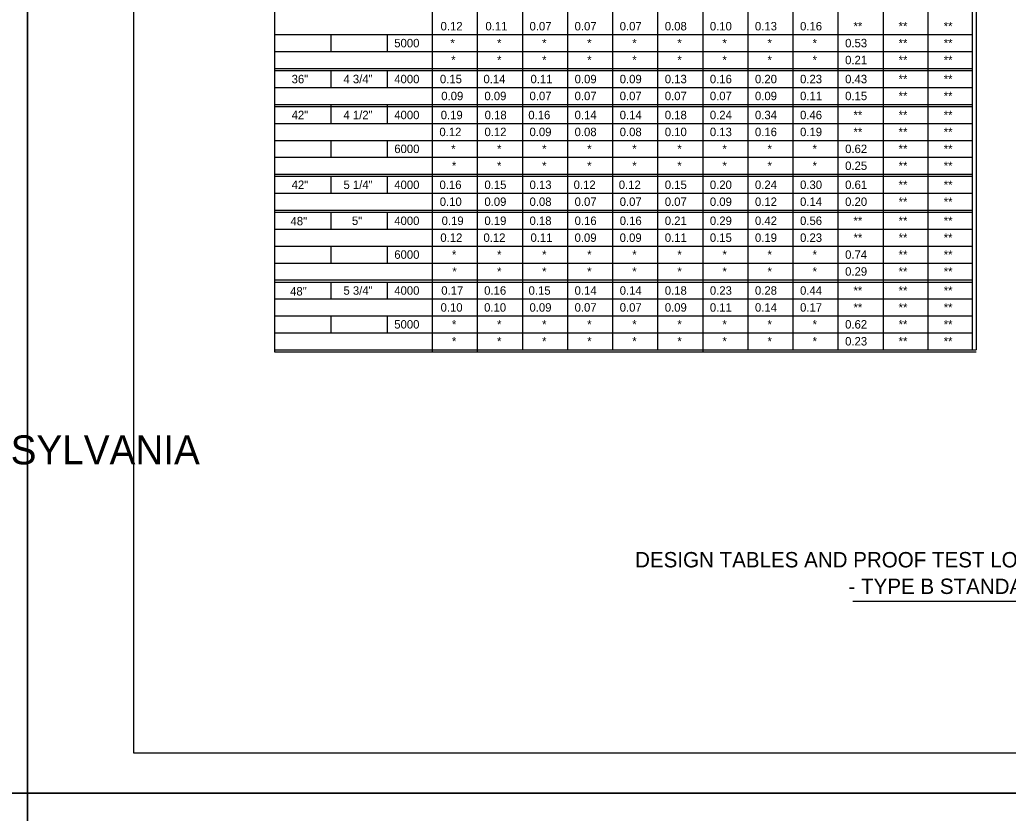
# Model space of a CAD drawing. Extents: x -22562 to -18409, y 3991 to 7171.
# Drawn here: x -20387.7 to -20016.8, y 4577.9 to 4875.5 of the extents above; entities that cross this region are included whole.
import ezdxf

# ---------------------------------------------------------------- set-up
doc = ezdxf.new("R2010")
doc.units = 0
for name, color, linetype in [('1', 7, 'Continuous'), ('2', 7, 'Continuous'), ('3', 7, 'Continuous'), ('4', 7, 'Continuous'), ('PLT-BNDY', 7, 'Continuous')]:
    doc.layers.add(name, color=color, linetype=linetype)

msp = doc.modelspace()

# ---------------------------------------------------------------- linework, layer by layer
at = {"layer": '2'}
for p, q in [((-20344.85, 4600.37), (-20344.85, 5164.37)), ((-20028.86, 5114.26), (-20028.86, 4751.73)), ((-20046.84, 5099.19), (-20046.95, 4751.73)), ((-20030.3, 5099.19), (-20030.3, 4751.73)), ((-20292.18, 4882.61), (-20292.18, 4750.94)), ((-20232.96, 4883.41), (-20232.96, 4750.94)), ((-20216.04, 4882.62), (-20216.04, 4750.94)), ((-20199.12, 4882.62), (-20199.12, 4751.73)), ((-20182.2, 4882.62), (-20182.2, 4751.73)), ((-20165.28, 4882.62), (-20165.28, 4751.73)), ((-20148.36, 4882.62), (-20148.36, 4751.73)), ((-20131.44, 4882.62), (-20131.44, 4750.94)), ((-20114.53, 4882.62), (-20114.53, 4751.73)), ((-20097.61, 4882.62), (-20097.61, 4751.73)), ((-20080.69, 4882.62), (-20080.69, 4751.73)), ((-20063.77, 4882.62), (-20063.77, 4751.73)), ((-20030.3, 4882.62), (-20030.3, 4751.73)), ((-20292.18, 4869.93), (-20030.3, 4869.93)), ((-20271.03, 4869.93), (-20271.03, 4863.58)), ((-20271.03, 4869.93), (-20271.03, 4863.58)), ((-20249.88, 4869.93), (-20249.88, 4863.58)), ((-20292.18, 4863.58), (-20030.3, 4863.58)), ((-20292.18, 4857.24), (-20030.3, 4857.24)), ((-20292.18, 4857.24), (-20030.3, 4857.24)), ((-20292.18, 4856.44), (-20030.3, 4856.44)), ((-20271.03, 4856.44), (-20271.03, 4850.1)), ((-20249.88, 4856.44), (-20249.88, 4850.1)), ((-20292.18, 4850.1), (-20030.3, 4850.1)), ((-20292.18, 4843.75), (-20030.3, 4843.75)), ((-20292.18, 4843.75), (-20030.3, 4843.75)), ((-20292.18, 4842.96), (-20030.3, 4842.96)), ((-20271.03, 4843.75), (-20271.03, 4836.61)), ((-20249.88, 4843.75), (-20249.88, 4836.61)), ((-20292.18, 4836.61), (-20030.3, 4836.61)), ((-20292.18, 4830.27), (-20030.3, 4830.27)), ((-20271.03, 4830.27), (-20271.03, 4823.92)), ((-20249.88, 4830.27), (-20249.88, 4823.92)), ((-20292.18, 4823.92), (-20030.3, 4823.92)), ((-20292.18, 4817.57), (-20030.3, 4817.57)), ((-20292.18, 4817.57), (-20030.3, 4817.57)), ((-20292.18, 4816.78), (-20030.3, 4816.78)), ((-20271.03, 4816.78), (-20271.03, 4810.43)), ((-20249.88, 4816.78), (-20249.88, 4810.43)), ((-20292.18, 4810.43), (-20030.3, 4810.43)), ((-20292.18, 4804.09), (-20030.3, 4804.09)), ((-20292.18, 4804.09), (-20030.3, 4804.09)), ((-20292.18, 4803.29), (-20030.3, 4803.29)), ((-20271.03, 4803.29), (-20271.03, 4796.95)), ((-20249.88, 4803.29), (-20249.88, 4796.95)), ((-20292.18, 4796.95), (-20030.3, 4796.95)), ((-20292.18, 4790.6), (-20030.3, 4790.6)), ((-20271.03, 4790.6), (-20271.03, 4784.26)), ((-20249.88, 4790.6), (-20249.88, 4784.26)), ((-20292.18, 4784.26), (-20030.3, 4784.26)), ((-20292.18, 4777.91), (-20030.3, 4777.91)), ((-20292.18, 4777.91), (-20030.3, 4777.91)), ((-20292.18, 4777.12), (-20030.3, 4777.12)), ((-20271.03, 4777.12), (-20271.03, 4770.77)), ((-20249.88, 4777.12), (-20249.88, 4770.77)), ((-20292.18, 4770.77), (-20030.3, 4770.77)), ((-20292.18, 4764.42), (-20030.3, 4764.42)), ((-20271.03, 4764.42), (-20271.03, 4758.08)), ((-20249.88, 4764.42), (-20249.88, 4758.08)), ((-20292.18, 4758.08), (-20030.3, 4758.08)), ((-20292.18, 4751.73), (-20028.86, 4751.73)), ((-20292.18, 4751.73), (-20030.3, 4751.73)), ((-20292.18, 4750.94), (-20028.86, 4750.94)), ((-20075.15, 4657.41), (-19903.38, 4657.41)), ((-19558.85, 4600.37), (-20344.85, 4600.37))]:
    msp.add_line(p, q, dxfattribs=at)
at = {"layer": 'PLT-BNDY'}
for points in [[(-21225.85, 5179.37), (-20384.85, 5179.37), (-20384.85, 4585.37), (-21225.85, 4585.37)], [(-20384.85, 5179.37), (-19543.85, 5179.37), (-19543.85, 4585.37), (-20384.85, 4585.37)], [(-21225.85, 4585.37), (-20384.85, 4585.37), (-20384.85, 3991.37), (-21225.85, 3991.37)], [(-20384.85, 4585.37), (-19543.85, 4585.37), (-19543.85, 3991.37), (-20384.85, 3991.37)]]:
    msp.add_lwpolyline(points, close=True, dxfattribs=at)

# ---------------------------------------------------------------- texts
at = {"layer": '1'}
for s, height, p in [('36"', 3.172, (-20285.69, 4851.68)), ('42"', 3.172, (-20285.69, 4838.2)), ('42"', 3.172, (-20285.69, 4812.02)), ('48" ', 3.172, (-20286.11, 4798.39)), ('48" ', 3.172, (-20286.26, 4772.07)), ('DESIGN TABLES AND PROOF TEST LOAD TABLE FOR CIRCULAR PIPES', 5.7669, (-20156.81, 4670.08)), ('- TYPE B STANDARD INSTALLATION', 5.7669, (-20076.73, 4660.11))]:
    msp.add_text(s, height=height, dxfattribs=at).set_placement(p)
at = {"layer": '2'}
msp.add_text('COMMONWEALTH OF PENNSYLVANIA', height=10.8525, dxfattribs=at).set_placement((-20587.85, 4708.74))
at = {"layer": '3'}
for s, height, p in [('0.12', 3.172, (-20229.8, 4871.51)), ('0.11', 3.172, (-20212.98, 4871.51)), ('0.07', 3.173, (-20196.42, 4871.51)), ('0.07', 3.173, (-20179.51, 4871.51)), ('0.07', 3.173, (-20162.59, 4871.51)), ('0.08', 3.173, (-20145.67, 4871.51)), ('0.10', 3.173, (-20128.75, 4871.51)), ('0.13', 3.173, (-20111.83, 4871.51)), ('0.16', 3.173, (-20094.91, 4871.51)), ('**', 3.173, (-20074.85, 4871.51)), ('**', 3.173, (-20057.93, 4871.51)), ('**', 3.173, (-20041.01, 4871.51)), ('*', 3.17, (-20226.12, 4865.17)), ('*', 3.17, (-20208.62, 4865.17)), ('*', 3.17, (-20191.71, 4865.17)), ('*', 3.17, (-20174.79, 4865.17)), ('*', 3.17, (-20157.87, 4865.17)), ('*', 3.17, (-20140.95, 4865.17)), ('*', 3.17, (-20124.03, 4865.17)), ('*', 3.17, (-20107.11, 4865.17)), ('*', 3.17, (-20090.2, 4865.17)), ('0.53', 3.173, (-20078, 4865.17)), ('**', 3.173, (-20057.93, 4865.17)), ('**', 3.173, (-20041.01, 4865.17)), ('*', 3.17, (-20225.83, 4858.82)), ('*', 3.17, (-20208.62, 4858.82)), ('*', 3.17, (-20191.71, 4858.82)), ('*', 3.17, (-20174.79, 4858.82)), ('*', 3.17, (-20157.87, 4858.82)), ('*', 3.17, (-20140.95, 4858.82)), ('*', 3.17, (-20124.03, 4858.82)), ('*', 3.17, (-20107.11, 4858.82)), ('*', 3.17, (-20090.2, 4858.82)), ('0.21', 3.173, (-20078, 4858.82)), ('**', 3.173, (-20057.93, 4858.82)), ('**', 3.173, (-20041.01, 4858.82)), ('0.11', 3.172, (-20196.06, 4851.68)), ('0.09', 3.173, (-20179.5, 4851.68)), ('0.09', 3.173, (-20162.58, 4851.68)), ('0.13', 3.173, (-20145.67, 4851.68)), ('0.16', 3.173, (-20128.75, 4851.68)), ('0.20', 3.173, (-20111.83, 4851.68)), ('0.23', 3.173, (-20094.91, 4851.68)), ('0.43', 3.173, (-20078, 4851.68)), ('**', 3.173, (-20057.93, 4851.68)), ('**', 3.173, (-20041.01, 4851.68)), ('0.07', 3.173, (-20196.42, 4845.34)), ('0.07', 3.173, (-20179.51, 4845.34)), ('0.07', 3.173, (-20162.59, 4845.34)), ('0.07', 3.173, (-20145.67, 4845.34)), ('0.07', 3.173, (-20128.75, 4845.34)), ('0.09', 3.173, (-20111.83, 4845.34)), ('0.11', 3.173, (-20094.91, 4845.34)), ('0.15', 3.173, (-20078, 4845.34)), ('**', 3.173, (-20057.93, 4845.34)), ('**', 3.173, (-20041.01, 4845.34)), ('0.19', 3.172, (-20229.75, 4838.2)), ('0.18', 3.172, (-20213.26, 4838.2)), ('0.16', 3.172, (-20196.87, 4838.2)), ('0.14', 3.173, (-20179.51, 4838.2)), ('0.14', 3.173, (-20162.59, 4838.2)), ('0.18', 3.173, (-20145.67, 4838.2)), ('0.24', 3.173, (-20128.75, 4838.2)), ('0.34', 3.173, (-20111.83, 4838.2)), ('0.46', 3.173, (-20094.91, 4838.2)), ('**', 3.173, (-20074.85, 4838.2)), ('**', 3.173, (-20057.93, 4838.2)), ('**', 3.173, (-20041.01, 4838.2)), ('0.12', 3.172, (-20230.25, 4831.85)), ('0.12', 3.172, (-20213.33, 4831.85)), ('0.09', 3.172, (-20196.44, 4831.85)), ('0.08', 3.172, (-20179.51, 4831.85)), ('0.08', 3.172, (-20162.59, 4831.85)), ('0.10', 3.173, (-20145.67, 4831.85)), ('0.13', 3.173, (-20128.75, 4831.85)), ('0.16', 3.173, (-20111.83, 4831.85)), ('0.19', 3.173, (-20094.91, 4831.85)), ('**', 3.173, (-20074.85, 4831.85)), ('**', 3.173, (-20057.93, 4831.85)), ('**', 3.173, (-20041.01, 4831.85)), ('*', 3.17, (-20225.83, 4825.5)), ('*', 3.17, (-20208.62, 4825.5)), ('*', 3.17, (-20174.79, 4825.5)), ('*', 3.17, (-20157.87, 4825.5)), ('*', 3.17, (-20140.95, 4825.5)), ('*', 3.17, (-20124.03, 4825.5)), ('*', 3.17, (-20107.11, 4825.5)), ('*', 3.17, (-20090.2, 4825.5)), ('0.62', 3.173, (-20078, 4825.5)), ('**', 3.173, (-20057.93, 4825.5)), ('**', 3.173, (-20041.01, 4825.5)), ('*', 3.17, (-20225.54, 4819.16)), ('*', 3.17, (-20208.62, 4819.16)), ('*', 3.17, (-20174.79, 4819.16)), ('*', 3.17, (-20157.87, 4819.16)), ('*', 3.17, (-20140.95, 4819.16)), ('*', 3.17, (-20124.03, 4819.16)), ('*', 3.17, (-20107.11, 4819.16)), ('*', 3.17, (-20090.2, 4819.16)), ('0.25', 3.173, (-20078, 4819.16)), ('**', 3.173, (-20057.93, 4819.16)), ('**', 3.173, (-20041.01, 4819.16)), ('0.13', 3.172, (-20196.41, 4812.02)), ('0.12', 3.172, (-20179.87, 4812.02)), ('0.12', 3.172, (-20162.94, 4812.02)), ('0.15', 3.173, (-20145.67, 4812.02)), ('0.20', 3.173, (-20128.75, 4812.02)), ('0.24', 3.173, (-20111.83, 4812.02)), ('0.30', 3.173, (-20094.91, 4812.02)), ('0.61', 3.173, (-20078, 4812.02)), ('**', 3.173, (-20057.93, 4812.02)), ('**', 3.173, (-20041.01, 4812.02)), ('0.08', 3.172, (-20196.42, 4805.68)), ('0.07', 3.173, (-20179.51, 4805.68)), ('0.07', 3.173, (-20162.59, 4805.68)), ('0.07', 3.173, (-20145.67, 4805.67)), ('0.09', 3.173, (-20128.75, 4805.67)), ('0.12', 3.173, (-20111.83, 4805.67)), ('0.14', 3.173, (-20094.91, 4805.67)), ('0.20', 3.173, (-20078, 4805.67)), ('**', 3.173, (-20057.93, 4805.67)), ('**', 3.173, (-20041.01, 4805.67)), ('0.19', 3.172, (-20229.4, 4798.53)), ('0.19', 3.172, (-20213.36, 4798.53)), ('0.16', 3.171, (-20179.5, 4798.53)), ('0.16', 3.171, (-20162.58, 4798.53)), ('0.21', 3.173, (-20145.67, 4798.53)), ('0.29', 3.173, (-20128.75, 4798.53)), ('0.42', 3.173, (-20111.83, 4798.53)), ('0.56', 3.173, (-20094.91, 4798.53)), ('**', 3.173, (-20074.85, 4798.53)), ('**', 3.173, (-20057.93, 4798.53)), ('**', 3.173, (-20041.01, 4798.53)), ('0.12', 3.172, (-20229.89, 4792.19)), ('0.12', 3.172, (-20213.71, 4792.19)), ('0.11', 3.172, (-20196.06, 4792.19)), ('0.11', 3.173, (-20145.67, 4792.19)), ('0.15', 3.173, (-20128.75, 4792.19)), ('0.19', 3.173, (-20111.83, 4792.19)), ('0.23', 3.173, (-20094.91, 4792.19)), ('**', 3.173, (-20074.85, 4792.19)), ('**', 3.173, (-20057.93, 4792.19)), ('**', 3.173, (-20041.01, 4792.19)), ('*', 3.17, (-20225.54, 4785.84)), ('*', 3.17, (-20208.62, 4785.84)), ('*', 3.17, (-20191.71, 4785.84)), ('*', 3.17, (-20174.79, 4785.84)), ('*', 3.17, (-20157.87, 4785.84)), ('*', 3.17, (-20140.95, 4785.84)), ('*', 3.17, (-20124.03, 4785.84)), ('*', 3.17, (-20107.11, 4785.84)), ('*', 3.17, (-20090.2, 4785.84)), ('0.74', 3.173, (-20078, 4785.84)), ('**', 3.173, (-20057.93, 4785.84)), ('**', 3.173, (-20041.01, 4785.84)), ('*', 3.17, (-20225.39, 4779.5)), ('*', 3.17, (-20208.62, 4779.5)), ('*', 3.17, (-20191.71, 4779.5)), ('*', 3.17, (-20174.79, 4779.5)), ('*', 3.17, (-20157.87, 4779.5)), ('*', 3.17, (-20140.95, 4779.5)), ('*', 3.17, (-20124.03, 4779.5)), ('*', 3.17, (-20107.11, 4779.5)), ('*', 3.17, (-20090.2, 4779.5)), ('0.29', 3.173, (-20078, 4779.5)), ('**', 3.173, (-20057.93, 4779.5)), ('**', 3.173, (-20041.01, 4779.5)), ('0.17', 3.172, (-20229.53, 4772.36)), ('0.16', 3.172, (-20213.44, 4772.36)), ('0.15', 3.172, (-20196.78, 4772.36)), ('0.14', 3.173, (-20179.51, 4772.36)), ('0.14', 3.173, (-20162.59, 4772.36)), ('0.18', 3.173, (-20145.67, 4772.36)), ('0.23', 3.173, (-20128.75, 4772.36)), ('0.28', 3.173, (-20111.83, 4772.36)), ('0.44', 3.173, (-20094.91, 4772.36)), ('**', 3.173, (-20074.85, 4772.36)), ('**', 3.173, (-20057.93, 4772.36)), ('**', 3.173, (-20041.01, 4772.36)), ('0.10', 3.172, (-20229.8, 4766.01)), ('0.10', 3.172, (-20213.47, 4766.01)), ('0.09', 3.172, (-20196.44, 4766.01)), ('0.07', 3.173, (-20179.51, 4766.01)), ('0.07', 3.173, (-20162.59, 4766.01)), ('0.09', 3.173, (-20145.67, 4766.01)), ('0.11', 3.173, (-20128.75, 4766.01)), ('0.14', 3.173, (-20111.83, 4766.01)), ('0.17', 3.173, (-20094.91, 4766.01)), ('**', 3.173, (-20074.85, 4766.01)), ('**', 3.173, (-20057.93, 4766.01)), ('**', 3.173, (-20041.01, 4766.01)), ('*', 3.17, (-20225.54, 4759.67)), ('*', 3.17, (-20208.62, 4759.67)), ('*', 3.17, (-20191.71, 4759.67)), ('*', 3.17, (-20174.79, 4759.67)), ('*', 3.17, (-20157.87, 4759.67)), ('*', 3.17, (-20140.95, 4759.67)), ('*', 3.17, (-20124.03, 4759.67)), ('*', 3.17, (-20107.11, 4759.67)), ('*', 3.17, (-20090.2, 4759.67)), ('0.62', 3.173, (-20078, 4759.67)), ('**', 3.173, (-20057.93, 4759.67)), ('**', 3.173, (-20041.01, 4759.67)), ('*', 3.17, (-20225.54, 4753.32)), ('*', 3.17, (-20208.62, 4753.32)), ('*', 3.17, (-20191.71, 4753.32)), ('*', 3.17, (-20174.79, 4753.32)), ('*', 3.17, (-20157.87, 4753.32)), ('*', 3.17, (-20140.95, 4753.32)), ('*', 3.17, (-20124.03, 4753.32)), ('*', 3.17, (-20107.11, 4753.32)), ('*', 3.17, (-20090.2, 4753.32)), ('0.23', 3.173, (-20078, 4753.32)), ('**', 3.173, (-20057.93, 4753.32)), ('**', 3.173, (-20041.01, 4753.32))]:
    msp.add_text(s, height=height, dxfattribs=at).set_placement(p)
for s, height, rotation, p in [('0.15', 3.172, 0.0825, (-20230.04, 4851.68)), ('0.14', 3.172, 0.0825, (-20213.71, 4851.68)), ('0.09', 3.172, 0.0525, (-20229.54, 4845.33)), ('0.09', 3.172, 0.0525, (-20213.36, 4845.33)), ('*', 3.17, 0.075, (-20191.71, 4825.5)), ('*', 3.17, 0.0525, (-20191.71, 4819.16)), ('0.16', 3.172, 0.0975, (-20230.2, 4812.01)), ('0.15', 3.172, 0.0975, (-20213.35, 4812.01)), ('0.10', 3.172, 0.06, (-20230.11, 4805.67)), ('0.09', 3.172, 0.06, (-20213.36, 4805.67)), ('0.18', 3.172, 0.0975, (-20196.42, 4798.53)), ('0.09', 3.172, 0.06, (-20179.52, 4792.18)), ('0.09', 3.174, 0.06, (-20162.6, 4792.18))]:
    msp.add_text(s, height=height, rotation=rotation, dxfattribs=at).set_placement(p)
at = {"layer": '4'}
for s, height, p in [('5000', 3.173, (-20247.18, 4865.17)), ('4 3/4"', 3.171, (-20266.24, 4851.68)), ('4000', 3.173, (-20247.18, 4851.68)), ('4 1/2"', 3.171, (-20266.24, 4838.2)), ('4000', 3.173, (-20247.18, 4838.2)), ('6000', 3.173, (-20247.18, 4825.5)), ('5 1/4"', 3.171, (-20266.24, 4812.02)), ('4000', 3.173, (-20247.18, 4812.02)), ('5"', 3.173, (-20263.07, 4798.53)), ('4000', 3.173, (-20247.18, 4798.53)), ('6000', 3.173, (-20247.18, 4785.84)), ('5 3/4"', 3.171, (-20266.24, 4772.36)), ('4000', 3.173, (-20247.18, 4772.36)), ('5000', 3.173, (-20247.18, 4759.67))]:
    msp.add_text(s, height=height, dxfattribs=at).set_placement(p)

doc.saveas('drawing.dxf')
